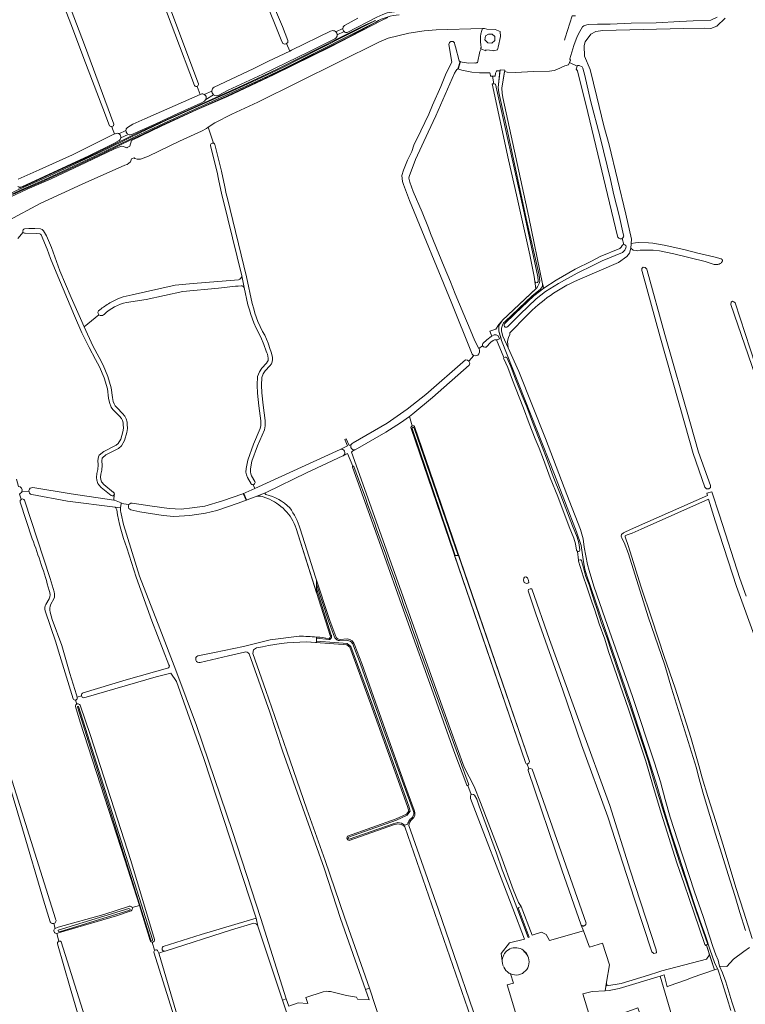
# Model space of a CAD drawing. Header units: metres. Extents: x 209813 to 223847, y 571801 to 587119.
# Tile 497 of 656: x 215180 to 215766, y 581809 to 582605. Entities that reach past the tile are written whole.
import ezdxf

# ---------------------------------------------------------------- set-up
doc = ezdxf.new("R2010")
doc.units = ezdxf.units.M
for name, color, linetype, lineweight in [('B-RO-GK-BESCHOEIING-G', 8, 'GK-BESCHOEIING', 0), ('B-RO-GR-GRAS-GV', 8, 'Continuous', 0), ('B-RO-GR-GROENVOORZIENING-GV', 8, 'Continuous', 0), ('B-RO-KW-KUNSTWERK_DEK-GV', 8, 'Continuous', 0), ('B-RO-KW-KUNSTWERK_STUW-GV', 8, 'Continuous', 0), ('B-RO-OG-BEBOUWING_BEZINKTANK-GV', 8, 'Continuous', 0), ('B-RO-OG-TERREIN_CULTUURSCHEIDING-GV', 8, 'Continuous', 0), ('B-RO-OG-WATER_GREPPEL-GV', 8, 'Continuous', 0), ('B-RO-OG-WEG-GV', 8, 'Continuous', 0), ('B-RO-VH-ONVERHARD-GV', 8, 'Continuous', 0), ('B-RO-VH-VERHARDING_HALFVERHARDING-GV', 8, 'Continuous', 0)]:
    doc.layers.add(name, color=color, linetype=linetype, lineweight=lineweight)
doc.linetypes.add('GK-BESCHOEIING', pattern='A,30,-5,[1,NLCS.shx,S=1,R=0,X=0,Y=0],-5', length=40)

msp = doc.modelspace()

# ---------------------------------------------------------------- linework, layer by layer
at = {"layer": 'B-RO-GK-BESCHOEIING-G', "flags": 128}
msp.add_lwpolyline([(215628.45, 582607.741), (215625.738, 582607.784), (215620.217, 582589.958), (215619.49, 582588.007)], dxfattribs=at)
at = {"layer": 'B-RO-GR-GRAS-GV', "flags": 128}
for points in [[(215247.809, 582939.171), (215248.022, 582939.277), (215248.245, 582939.361), (215248.475, 582939.422), (215248.71, 582939.46), (215248.948, 582939.475), (215249.186, 582939.466), (215249.422, 582939.434), (215249.654, 582939.378), (215249.879, 582939.3), (215250.095, 582939.2), (215250.3, 582939.078), (215250.492, 582938.937), (215250.73, 582938.723), (215253.738, 582930.687), (215275.119, 582878.517), (215373.953, 582640.817), (215391.698, 582599.087), (215396.099, 582587.871), (215396.079, 582586.19), (215395.072, 582585.38)], [(215320.78, 582551.391), (215304.823, 582593.47), (215273.602, 582676.284), (215238.942, 582767.169), (215227.829, 582797.86), (215208.515, 582849.19), (215184.702, 582911.896), (215183.328, 582915.101)], [(215186.09, 582916.725), (215208.911, 582857.392), (215222.141, 582824.716), (215250.98, 582746.663), (215281.01, 582667.288), (215303.103, 582608.154), (215323.893, 582552.715)], [(215178.334, 582475.599), (215195.245, 582483.169), (215222.167, 582495.453), (215256.195, 582512.248), (215254.482, 582516.327), (215253.944, 582518.246), (215253.599, 582518.096), (215252.06, 582518.928), (215246.765, 582533.159), (215231.296, 582573.24), (215221.41, 582599.904), (215211.44, 582625.872), (215204.523, 582645.261), (215195.8, 582666.782), (215171.098, 582732.626), (215141.845, 582812.08), (215137.023, 582825.83), (215136.958, 582825.969), (215136.748, 582825.998), (215066.794, 582806.301), (215063.876, 582806.354), (215063.903, 582807.833)], [(215212.564, 582635.442), (215231.863, 582584.428), (215255.576, 582520.29), (215255.189, 582518.788), (215253.944, 582518.246)], [(215395.072, 582585.38), (215394.814, 582585.172), (215393.567, 582584.888), (215392.022, 582585.456), (215390.681, 582588.491), (215377.044, 582622.972)], [(215441.828, 582599.968), (215452.692, 582605.815)], [(215749.4, 582605.759), (215742.76, 582599.3), (215737.697, 582597.398), (215732.67, 582597.795), (215715.736, 582597.53), (215650.44, 582595.841), (215645.043, 582595.127), (215640.895, 582592.95), (215636.398, 582586.732), (215635.736, 582584.88), (215635.604, 582583.557), (215635.868, 582575.223), (215640.307, 582564.502), (215645.598, 582542.277), (215651.472, 582518.782), (215655.758, 582503.383), (215669.093, 582447.503), (215673.704, 582427.32), (215673.488, 582423.613), (215676.995, 582424.23), (215679.744, 582424.415), (215687.542, 582424.28), (215690.99, 582423.97), (215700.012, 582422.36), (215716.048, 582418.764), (215727.344, 582415.976), (215740.152, 582413.039), (215746.054, 582411.192), (215747.076, 582410.671), (215747.14, 582410.283), (215747.149, 582410.024), (215747.131, 582409.764), (215747.089, 582409.508), (215747.021, 582409.258), (215746.928, 582409.015), (215746.812, 582408.783), (215746.674, 582408.563), (215746.515, 582408.358), (215746.336, 582408.17), (215745.809, 582407.767), (215745.243, 582407.42), (215744.645, 582407.134), (215744.021, 582406.91), (215743.377, 582406.752), (215742.72, 582406.661), (215742.057, 582406.637), (215741.396, 582406.683), (215740.505, 582406.836), (215733.205, 582409.077), (215707.894, 582415.393), (215696.282, 582417.762), (215691.344, 582418.392), (215680.692, 582418.202), (215678.809, 582417.88), (215677.376, 582417.96), (215675.169, 582418.442), (215673.187, 582420.017), (215672.02, 582415.83), (215670.007, 582413.097), (215663.102, 582408.334), (215630.121, 582394)], [(215551.688, 582588.908), (215551.794, 582590.951), (215552.147, 582593.234), (215552.815, 582596.018), (215553.329, 582597.597), (215516.011, 582596.552), (215506.266, 582595.681), (215493.881, 582593.862), (215477.147, 582589.656), (215469.487, 582586.382), (215371.859, 582538.102), (215350.891, 582528.27), (215337.255, 582521.361), (215331.814, 582517.671), (215336.123, 582504.76)], [(215395.072, 582585.38), (215397.633, 582579.185), (215399.197, 582579.923), (215431.035, 582595.602)], [(215440.583, 582597.466), (215434.838, 582594.856)], [(215546.298, 582333.223), (215546.123, 582333.271), (215545.132, 582334.199), (215528.17, 582376.59), (215494.265, 582458.445), (215489.494, 582471.499), (215488.796, 582473.707), (215488.137, 582478.72), (215489.425, 582482.914), (215492.767, 582491.099), (215496.146, 582498.091), (215498.007, 582503.156), (215503.674, 582514.718), (215509.977, 582528.243), (215513.022, 582535.53), (215519.672, 582550.606), (215524.01, 582561.335), (215528.684, 582570.446), (215526.053, 582584.646), (215526.605, 582586.336), (215527.842, 582587.043), (215529.742, 582587.008), (215530.716, 582585.835), (215531.109, 582584.408), (215531.452, 582582.645), (215534.613, 582571.388), (215535.045, 582570.9), (215535.357, 582570.875), (215535.62, 582570.712), (215537.015, 582570.255), (215542.367, 582569.552), (215546.513, 582569.741), (215547.854, 582569.632), (215548.266, 582569.671), (215548.866, 582570.002), (215549.283, 582569.907), (215551.322, 582578.907), (215552.245, 582580.961), (215551.873, 582581.29), (215552.354, 582582.053), (215551.93, 582584.216), (215551.696, 582586.649), (215551.688, 582588.908)], [(215336.506, 582550.028), (215345.172, 582554.051), (215368.507, 582565.207), (215380.555, 582571.124), (215397.633, 582579.185)], [(215629.843, 582567.038), (215623.573, 582569.971), (215622.781, 582568.05), (215619.778, 582567.408), (215613.328, 582564.295), (215611.26, 582563.666), (215607.491, 582563.075), (215594.633, 582562.868), (215579.903, 582562.079), (215573.28, 582562.289), (215571.522, 582562.748), (215571.13, 582562.807), (215569.091, 582549.368), (215569.243, 582545.353), (215569.876, 582541.759), (215590.896, 582445.096), (215601.882, 582390.976), (215603.02, 582387.727), (215612.874, 582394.18), (215628.115, 582402.913), (215641.391, 582409.496), (215648.42, 582413.168), (215664.334, 582419.798), (215665.304, 582420.644), (215666.102, 582422.23)], [(215662.514, 582429.508), (215638.351, 582529.693), (215630.116, 582563.334), (215628.909, 582564.701), (215629.843, 582567.038)], [(215322.748, 582550.739), (215325.393, 582544.205), (215325.984, 582544.465)], [(215328.624, 582544.232), (215334.726, 582546.876)], [(215266.505, 582517.622), (215271.016, 582520.197), (215280.501, 582524.485), (215325.393, 582544.205)], [(215329.884, 582540.231), (215336.149, 582543.939)], [(215331.814, 582517.671), (215330.305, 582516.647), (215326.435, 582514.538), (215308.482, 582506.516), (215283.64, 582494.393), (215277.064, 582492.02), (215274.421, 582491.953), (215272.384, 582492.503), (215271.878, 582492.979), (215269.703, 582492.127), (215269.065, 582489.809), (215266.222, 582487.665), (215264.392, 582487.103), (215229.857, 582471.77), (215196.156, 582455.965), (215171.062, 582442.616)], [(215265.317, 582515.114), (215259.452, 582512.499)], [(215256.195, 582512.248), (215256.71, 582512.502)], [(215261.199, 582509.073), (215267.177, 582511.961)], [(215358.947, 582397.579), (215343.949, 582459.12), (215342.796, 582463.169), (215340.161, 582475.799), (215339.038, 582481.317), (215333.657, 582502.787)], [(215337.052, 582503.638), (215342.452, 582482.092), (215345.216, 582469.575), (215346.211, 582463.956), (215347.334, 582460.014), (215362.735, 582396.819), (215367.224, 582375.128), (215368.634, 582370.922), (215369.447, 582367.369), (215371.829, 582360.774), (215375.773, 582352.616), (215377.546, 582349.513), (215380.128, 582343.193), (215381.813, 582338.055), (215382.475, 582336.597), (215383.03, 582335.017), (215383.636, 582331.564), (215383.745, 582329.938), (215383.562, 582328.149), (215382.865, 582326.467), (215381.561, 582324.712), (215377.895, 582320.768), (215376.295, 582318.417), (215375.076, 582315.307), (215374.72, 582309.063), (215375.031, 582302.917), (215376.085, 582292.889), (215377.865, 582280.524), (215377.783, 582276.26), (215377.163, 582273.058), (215371.678, 582260.231), (215367.066, 582247.631), (215365.973, 582241.424), (215365.821, 582239.218), (215366.185, 582237.577), (215366.749, 582235.936), (215369.447, 582231.191)], [(215183.428, 582435.52), (215186.777, 582435.951), (215191.818, 582435.885), (215196.349, 582435.5), (215197.553, 582435.089), (215198.852, 582434.06), (215201.073, 582429.989), (215205.06, 582420.485), (215212.005, 582401.669), (215221.12, 582380.152), (215228.492, 582363.13), (215231.578, 582356.323), (215243.399, 582365.959), (215242.856, 582367.107), (215242.626, 582368.267), (215243.251, 582369.319), (215244.242, 582370.178)], [(215177.951, 582427.754), (215182.235, 582432.908)], [(215253.321, 582220.016), (215245.279, 582226.503), (215243.332, 582228.523), (215242.557, 582229.551), (215241.825, 582232.374), (215241.456, 582234.628), (215241.779, 582237.672), (215242.494, 582240.899), (215242.754, 582244.649), (215242.711, 582248.199), (215243.065, 582251.191), (215243.815, 582252.555), (215247.336, 582255.668), (215257.391, 582260.665), (215259.083, 582262.129), (215261.152, 582265.656), (215262.903, 582271.456), (215263.235, 582274.419), (215263.186, 582277.442), (215263.014, 582278.639), (215262.526, 582280.737), (215261.652, 582282.238), (215260.119, 582284.183), (215254.725, 582289.378), (215253.459, 582291.278), (215251.926, 582295.154), (215251.259, 582298.702), (215250.307, 582306.349), (215247.729, 582315.148), (215243.918, 582323.902), (215240.77, 582329.948), (215235.559, 582339.671), (215229.817, 582351.53), (215223.749, 582365.275), (215208.988, 582400.458), (215204.501, 582411.493), (215201.599, 582419.183), (215196.804, 582430.647), (215196.33, 582431.221), (215195.824, 582431.472), (215192.771, 582431.821), (215183.925, 582432)], [(215270.25, 582382.146), (215305.219, 582390.088), (215319.697, 582391.448), (215356.379, 582394.35)], [(215340.177, 582387.504), (215311.163, 582384.834), (215281.719, 582378.358), (215265.814, 582376.013)], [(215366.405, 582229.461), (215363.545, 582234.49), (215362.811, 582236.626), (215362.294, 582238.954), (215362.494, 582241.849), (215363.673, 582248.543), (215368.423, 582261.522), (215373.798, 582274.09), (215374.289, 582276.629), (215374.36, 582280.307), (215372.611, 582292.456), (215371.54, 582302.645), (215371.215, 582309.074), (215371.614, 582316.064), (215373.18, 582320.061), (215375.151, 582322.956), (215378.866, 582326.953), (215379.798, 582328.207), (215380.132, 582329.015), (215380.233, 582329.999), (215380.156, 582331.143), (215379.632, 582334.129), (215379.225, 582335.291), (215378.547, 582336.781), (215376.841, 582341.984), (215374.393, 582347.976), (215370.452, 582355.361), (215368.586, 582359.451), (215366.083, 582366.38), (215365.26, 582369.973), (215363.839, 582374.214), (215360.937, 582388.236)], [(215247.702, 582366.373), (215247.265, 582366.006), (215246.277, 582365.571), (215245.313, 582365.369), (215244.45, 582365.398), (215243.399, 582365.959)], [(215589.14, 582365.384), (215575.399, 582351.378), (215575.413, 582349.8), (215574.487, 582347.922), (215573.535, 582344.588), (215574.063, 582339.243), (215582.706, 582320.324), (215604.163, 582266.111), (215621.546, 582220.867), (215632.579, 582192.53), (215634.722, 582184.831), (215635.61, 582178.262), (215638.281, 582164.211), (215639.505, 582159.303), (215643.434, 582146.666), (215652.51, 582120.198), (215674.41, 582057.513), (215692.269, 582003.836), (215697.097, 581988.424), (215701, 581974.269), (215704.902, 581959.849), (215711.186, 581940.799), (215724.68, 581899.59), (215731.559, 581879.548), (215739.497, 581855.405), (215741.978, 581848.6), (215743.862, 581844.425), (215744.897, 581839.335), (215750.77, 581839.283), (215756.027, 581845.105), (215764.563, 581851.381), (215769.189, 581854.592)], [(215231.578, 582356.323), (215238.477, 582341.102), (215243.61, 582331.528), (215246.858, 582325.289), (215250.802, 582316.217), (215253.49, 582307.047), (215254.476, 582299.177), (215255.069, 582296.027), (215255.836, 582293.963), (215256.71, 582292.505), (215258.106, 582290.728), (215262.531, 582286.372), (215264.346, 582284.071), (215265.581, 582281.95), (215266.211, 582279.24), (215266.433, 582277.7), (215266.488, 582274.264), (215266.1, 582270.8), (215264.151, 582264.346), (215261.615, 582260.022), (215259.205, 582257.938), (215249.167, 582252.949), (215246.391, 582250.494), (215246.218, 582250.181), (215245.963, 582248.027), (215246.006, 582244.556), (215245.719, 582240.432), (215244.992, 582237.147), (215244.734, 582234.72), (215245.008, 582233.046), (215245.541, 582230.992), (215245.808, 582230.637), (215247.454, 582228.93), (215255.375, 582222.534)], [(215634.835, 581867.899), (215639.888, 581854.713), (215650.278, 581858.033), (215655.911, 581840.43), (215653.56, 581826.46), (215653.685, 581823.576), (215665.273, 581825.481), (215687.431, 581832.277), (215695.912, 581834.767), (215698.135, 581835.72), (215734.395, 581845.109), (215736.824, 581848.728), (215734.386, 581856.384), (215733.912, 581856.229), (215733.404, 581856.398), (215733.049, 581857.03), (215724.242, 581882.314), (215716.349, 581906.024), (215710.436, 581923.121), (215697.832, 581963.047), (215690.633, 581986.584), (215685.215, 582005.158), (215671.292, 582047.373), (215655.265, 582093.983), (215652.135, 582103.842), (215647.583, 582116.129), (215643.993, 582127.227), (215641.642, 582134.072), (215637.46, 582146.975), (215634.967, 582153.905), (215630.947, 582166.805), (215631.049, 582167.722), (215630.044, 582174.812), (215629.435, 582175.653), (215628.566, 582180.976), (215627.168, 582185.49), (215623.472, 582194.595), (215614.16, 582219.067), (215608.058, 582234.284), (215602.668, 582249.156), (215599.163, 582258.367), (215596.026, 582265.751), (215591.158, 582278.176), (215586.575, 582290.659), (215582.879, 582299.574), (215577.492, 582313.178), (215573.744, 582323.341), (215570.616, 582330.43), (215570.463, 582331.105), (215570.7, 582331.643), (215564.701, 582345.756), (215563.834, 582345.762), (215563.154, 582345.819), (215561.947, 582345.301), (215560.152, 582343.882), (215556.319, 582339.991), (215555.208, 582340.012), (215554.076, 582340.256), (215553.338, 582340.927)], [(215550.457, 582338.926), (215550.545, 582338.749), (215551.045, 582337.112), (215550.997, 582335.891), (215550.432, 582334.6), (215549.497, 582333.557), (215547.97, 582332.761), (215546.298, 582333.223), (215542.281, 582328.589), (215543.058, 582327.069), (215542.607, 582325.233), (215513.022, 582299.249), (215497.126, 582285.975), (215494.337, 582283.958)], [(215448.805, 582262.48), (215476.223, 582278.494), (215492.615, 582289.703), (215507.461, 582301.743), (215539.53, 582329.602), (215541.179, 582329.424), (215542.281, 582328.589)], [(215496.48, 582276.245), (215497.865, 582276.276), (215498.377, 582275.688), (215591.315, 582004.796), (215590.715, 582003.526), (215589.501, 582002.832)], [(215368.115, 582228.718), (215369.407, 582225.754), (215438.391, 582257.252), (215444.214, 582260.079), (215442.258, 582265.324), (215443.358, 582265.879), (215445.635, 582260.311), (215447.384, 582261.307)], [(215440.557, 582252.036), (215411.184, 582238.343), (215379.052, 582222.625), (215377.799, 582222.123)], [(215448.671, 582243.675), (215444.321, 582253.933), (215440.844, 582252.18)], [(215540.748, 581985.798), (215530.08, 582013.549), (215513.4, 582060.439), (215492.249, 582119.742), (215469.765, 582182.66), (215448.355, 582242.876)], [(215177.044, 582233.135), (215178.418, 582227.328), (215179.81, 582226.989), (215180.963, 582225.934), (215181.57, 582224.487), (215181.338, 582223.219)], [(215181.338, 582223.219), (215181.242, 582222.697), (215179.98, 582221.593), (215179.208, 582221.176), (215180.786, 582216.914)], [(215186.999, 582223.013), (215181.338, 582223.219)], [(215256.523, 582210.468), (215218.17, 582215.527), (215189.236, 582220.688)], [(215190.107, 582226.378), (215220.968, 582221.194), (215255.665, 582216.213), (215255.911, 582220.842)], [(215370.658, 582219.262), (215369.67, 582218.866), (215356.024, 582213.876), (215338.747, 582207.92), (215329.572, 582205.708), (215316.901, 582203.791), (215303.955, 582203.072), (215295.272, 582203.946), (215276.657, 582206.752), (215269.286, 582208.433)], [(215270.417, 582213.721), (215286.454, 582211.271), (215300.205, 582209.441), (215309.965, 582209.02), (215318.866, 582209.895), (215328.957, 582211.453), (215343.199, 582215.6), (215359.804, 582221.405), (215369.407, 582225.754)], [(215765.93, 581868.289), (215761.309, 581882.86), (215757.086, 581896.667), (215751.799, 581913.505), (215746.712, 581930.013), (215741.521, 581946.241), (215735.179, 581967.408), (215731.294, 581980.109), (215727.71, 581994.007), (215726.116, 581999.652), (215719.524, 582021.171), (215705.991, 582064.143), (215700.619, 582082.73), (215687.179, 582121.9), (215671.201, 582172.906), (215667.864, 582182.112), (215666.274, 582184.977), (215665.445, 582187.061), (215665.617, 582188.474), (215667.179, 582189.693), (215668.785, 582190.607), (215675.233, 582193.571), (215735.146, 582220.077), (215734.656, 582221.742), (215738.682, 582222.927), (215744.8, 582204.059), (215761.275, 582152.951), (215766.434, 582138.531)], [(215189.62, 582185.015), (215179.839, 582214.667)], [(215183.463, 582216.323), (215204.052, 582152.831), (215207.387, 582142.042)], [(215255.665, 582216.213), (215255.98, 582216.168), (215261.423, 582214.057), (215261.354, 582213.515)], [(215267.679, 582212.583), (215261.354, 582213.515), (215260.894, 582209.891)], [(215773.832, 582104.109), (215758.478, 582146.49), (215741.217, 582199.44), (215736.041, 582217.036), (215681.434, 582192.881), (215674.392, 582189.66), (215670.331, 582188.242), (215668.508, 582187.392), (215668.487, 582186.545), (215671.388, 582178.663), (215681.385, 582146.766), (215690.071, 582120.188), (215700.196, 582089.79), (215708.923, 582064.277), (215721.713, 582024.389), (215728.141, 582001.664), (215730.899, 581991.859), (215735.488, 581976.602), (215741.914, 581956.323), (215747.621, 581938.134), (215751.787, 581923.693), (215757.955, 581903.035), (215764.383, 581883.087), (215771.308, 581861.738)], [(215261.493, 582205.243), (215263.378, 582196.516), (215276.37, 582154.763), (215292.826, 582112.428), (215305.61, 582078.671), (215322.252, 582033.93), (215351.304, 581948.216), (215374.189, 581877.923), (215394.883, 581813.06), (215396.813, 581807.247), (215404.58, 581809.746), (215412.149, 581809.361), (215410.78, 581814.203), (215424.71, 581818.749), (215427.053, 581819.194), (215429.029, 581819.114), (215430.449, 581818.945), (215443.521, 581815.742), (215451.701, 581814.443), (215452.264, 581812.746), (215461.803, 581812.198), (215458.915, 581820.57), (215438.548, 581877.998), (215425.366, 581918.712), (215411.087, 581958.822), (215391.836, 582013.59), (215381.539, 582044.757), (215364.91, 582092.034)], [(215430.251, 582106.759), (215402.919, 582193.367)], [(215406.045, 582193.103), (215411.543, 582176.031), (215418.534, 582153.946), (215430.035, 582118.882), (215434.76, 582105.964)], [(215116.332, 582173.493), (215132.788, 582115.262), (215138.345, 582107.722), (215146.812, 582082.057), (215172.079, 581993.29), (215208.484, 581877.695)], [(215200.561, 582131.944), (215203.24, 582136.39)], [(215207.059, 582136.31), (215204.744, 582132.024)], [(215222.669, 582055.586), (215210.841, 582094.096), (215208.673, 582101.505), (215200.122, 582126.793)], [(215204.075, 582125.725), (215205.751, 582119.682), (215213.494, 582098.761), (215220.101, 582075.972), (215225.393, 582058.774), (215225.929, 582056.954)], [(215489.704, 581952.92), (215487.715, 581954.048), (215484.977, 581954.485), (215481.467, 581953.623), (215445.737, 581941.11), (215444.456, 581941.507), (215443.821, 581942.817), (215444.379, 581944.486), (215483.493, 581958.518), (215491.89, 581962.261), (215493.827, 581964.883), (215492.792, 581968.507), (215462.914, 582051.841), (215446.191, 582097.301), (215443.691, 582099.382), (215440.831, 582099.486), (215410.801, 582101.716)], [(215438.364, 582103.671), (215444.017, 582104.204)], [(215361.127, 582093.411), (215348.279, 582090.453), (215325.296, 582084.997)], [(215370.698, 582096.697), (215368.338, 582095.254), (215367.803, 582092.318), (215378.329, 582062.463), (215395.175, 582013.409), (215411.433, 581966.281), (215426.387, 581924.794), (215441.854, 581879.026), (215461.96, 581821.621), (215506.238, 581686.576), (215509.943, 581688.107), (215511.464, 581688.329), (215521.928, 581693.328), (215571.838, 581714.501), (215572.14, 581715.576), (215567.602, 581729.975), (215566.333, 581733.518), (215564.787, 581739.124), (215562.381, 581745.65), (215559.404, 581753.881), (215558.381, 581755.923), (215490.507, 581952.136)], [(215450.23, 582098.701), (215455.882, 582084.043), (215474.672, 582030.711), (215490.456, 581986.829), (215498.298, 581965.678)], [(215230.778, 582060.414), (215265.405, 582070.957), (215298.859, 582080.345)], [(215326.08, 581865.104), (215370.517, 581878.196), (215328.183, 582007.445), (215306.091, 582069.622), (215301.725, 582076.236), (215289.819, 582073.458), (215231.238, 582056.388)], [(215224.656, 582054.559), (215225.689, 582051.343)], [(215229.448, 582057.948), (215225.929, 582056.954), (215226.03, 582056.612)], [(215276.151, 581888.479), (215264.419, 581925.424), (215228.435, 582036.813), (215224.577, 582049.375)], [(215228.275, 582050.557), (215236.77, 582025.966), (215269.371, 581924.958), (215288.316, 581861.051)], [(215204.188, 581875.318), (215198.819, 581892.893), (215181.763, 581950.517), (215170.388, 581988.379), (215168.243, 581995.142), (215167.775, 581997.149)], [(215590.853, 581998.885), (215592.104, 581999.16), (215593.47, 581998.78), (215636.98, 581874.211), (215636.872, 581873.603), (215636.812, 581873.392), (215636.73, 581873.188), (215636.629, 581872.993), (215636.508, 581872.809), (215636.37, 581872.638), (215636.215, 581872.482), (215636.045, 581872.342), (215635.862, 581872.22), (215635.667, 581872.118), (215635.464, 581872.035), (215635.253, 581871.973), (215635.036, 581871.933), (215634.817, 581871.915), (215634.597, 581871.919), (215634.379, 581871.945), (215634.164, 581871.993), (215633.956, 581872.063), (215633.755, 581872.153), (215633.565, 581872.263), (215633.386, 581872.391), (215633.007, 581872.726)], [(215569.327, 581843.894), (215568.416, 581849.818), (215575.277, 581858.365), (215587.211, 581861.315), (215577.87, 581886.021), (215543.669, 581974.975), (215543.556, 581977.006), (215543.956, 581978.014), (215544.173, 581978.139), (215541.436, 581985.435)], [(215493.937, 581953.13), (215517.472, 581885.912), (215558.724, 581765.553), (215588.189, 581775), (215573.382, 581824.271), (215578.454, 581825.613), (215575.987, 581833.241), (215575.117, 581833.683)], [(215208.208, 581869.995), (215210.576, 581871.052), (215247.46, 581881.281), (215268.316, 581887.965)], [(215269.539, 581884.149), (215257.672, 581880.179), (215210.838, 581866.38)], [(215284.994, 581860.159), (215276.986, 581885.869), (215276.151, 581888.479), (215270.296, 581886.881)], [(215208.208, 581869.995), (215207.026, 581874.003)], [(215368.764, 581874.13), (215350.623, 581868.767), (215297.067, 581851.566)], [(215401.389, 581783.066), (215391.714, 581812.001), (215371.846, 581871.792)], [(215209.506, 581865.86), (215211.207, 581859.705)], [(215295.472, 581855.231), (215326.08, 581865.104)], [(215252.198, 581711.639), (215249.205, 581723.944), (215220.233, 581821.84), (215210.053, 581857.601)], [(215288.51, 581852.308), (215286.534, 581858.891)], [(215256.293, 581703.419), (215268.637, 581707.22), (215317.985, 581722.471), (215325.919, 581725.072), (215326.679, 581725.495), (215326.679, 581725.719), (215324.955, 581730.967), (215321.582, 581745.726), (215316.172, 581760.267), (215309.754, 581779.583), (215307.149, 581789.031), (215287.947, 581850.678)], [(215290.904, 581852.039), (215291.779, 581849.922), (215296.447, 581851.495)], [(215291.779, 581849.922), (215292.068, 581849.224), (215312.421, 581780.469), (215318.912, 581760.931), (215324.354, 581746.304), (215326.397, 581737.745), (215333.654, 581739.872), (215331.511, 581747.18), (215331.619, 581749.57), (215404.103, 581775.76), (215401.389, 581783.066)]]:
    msp.add_lwpolyline(points, dxfattribs=at)
for points in [[(215559.614, 582561.2), (215559.418, 582561.586), (215550.968, 582561.686), (215544.807, 582562.218), (215536.706, 582563.753), (215533.462, 582564.824), (215532.663, 582564.365), (215531.976, 582563.47), (215530.77, 582561.383), (215515.644, 582526.92), (215509.544, 582513.59), (215499.143, 582491.627), (215494.074, 582477.92), (215493.801, 582476.403), (215494.594, 582473.344), (215497.356, 582465.689), (215504.544, 582449.16), (215509.699, 582436.253), (215511.336, 582431.905), (215518.133, 582415.314), (215522.275, 582404.885), (215527.635, 582392.641), (215531.405, 582382.961), (215538.282, 582366.442), (215543.278, 582354.078), (215547.253, 582344.89), (215550.457, 582338.926), (215553.338, 582340.927), (215553.293, 582341.97), (215553.718, 582342.739), (215556.979, 582345.808), (215560.41, 582348.535), (215560.866, 582348.777), (215559.157, 582352.946), (215564.017, 582354.487), (215566.447, 582358.106), (215568.668, 582360.524), (215569.557, 582361.688), (215596.412, 582387.1), (215595.037, 582397.141), (215591.496, 582414.641), (215580.77, 582463.132), (215574.24, 582491.221), (215561.102, 582552.911), (215562.446, 582552.748), (215561.52, 582559.053), (215559.775, 582559.042)], [(215734.306, 582225.437), (215733.066, 582226.707), (215723.663, 582253.956), (215717.179, 582276.827), (215696.621, 582349.118), (215682.251, 582400.963), (215681.986, 582401.822), (215682.046, 582403.474), (215683.222, 582404.474), (215684.798, 582404.214), (215686.012, 582403.081), (215686.341, 582402.013), (215700.717, 582350.146), (215721.274, 582277.86), (215727.74, 582255.051), (215737.554, 582228.187), (215737.56, 582226.548), (215736.327, 582225.324)], [(215803.954, 582233.934), (215802.951, 582234.8), (215786.251, 582281.762), (215783.111, 582290.187), (215775.145, 582312.222), (215770.846, 582325.115), (215754.022, 582374.527), (215754.326, 582376.325), (215755.453, 582376.987), (215756.528, 582376.537), (215757.528, 582375.67), (215773.688, 582326.077), (215785.918, 582291.248), (215789.331, 582282.829), (215806.094, 582235.763), (215806.008, 582234.739), (215805.336, 582233.862)], [(215634.835, 581867.899), (215633.007, 581872.726), (215617.434, 581917.439), (215590.294, 581997.707), (215590.285, 581998.4), (215590.853, 581998.885), (215589.501, 582002.832), (215588.631, 582003.162), (215588.122, 582004.202), (215495.738, 582274.064), (215495.577, 582275.017), (215495.937, 582275.843), (215496.48, 582276.245), (215494.337, 582283.958), (215487.244, 582278.826), (215475.247, 582271.263), (215450.379, 582256.785), (215448.342, 582255.731), (215447.561, 582255.124), (215486.296, 582146.513), (215499.207, 582110.027), (215511.907, 582074.361), (215527.306, 582031.604), (215538.683, 582000.41), (215546.7, 581984.72), (215551.807, 581971.861), (215568.105, 581928.893), (215578.159, 581901.535), (215582.34, 581890.978), (215584.646, 581887.666), (215593.528, 581864.394), (215601.092, 581867.022), (215604.822, 581865.197), (215607.362, 581860.275)], [(215590.659, 582151.209), (215590.761, 582149.776), (215590.11, 582148.999), (215588.776, 582148.745), (215587.008, 582149.601), (215586.356, 582151.479), (215586.697, 582153.221), (215587.316, 582153.904), (215588.268, 582154.094), (215589.763, 582153.469)], [(215672.657, 581917.102), (215693.577, 581852.582), (215693.864, 581850.143), (215691.8, 581849.666), (215690.133, 581850.926), (215676.083, 581893.555), (215654.713, 581960.134), (215633.406, 582018.5), (215618.372, 582062.714), (215596.463, 582124.294), (215590.179, 582142.912), (215590.587, 582144.082), (215592.006, 582144.633), (215593.309, 582144.564), (215607.494, 582103.619), (215632.328, 582035.184), (215656.235, 581969.232)], [(215652.402, 581819.578), (215641.93, 581818.921), (215634.375, 581817.177), (215642.075, 581792.333), (215678.832, 581805.845), (215685.443, 581787.466), (215707.586, 581794.847), (215696.921, 581831.34), (215663.723, 581821.536), (215655.804, 581819.792)]]:
    msp.add_lwpolyline(points, close=True, dxfattribs=at)
at = {"layer": 'B-RO-GR-GRAS-GV'}
for points in [[(215325.984, 582544.465, -0.2192817), (215328.624, 582544.232)], [(215328.624, 582544.232, -0.3856467), (215329.884, 582540.231)], [(215666.233, 582427.861, -0.5209056), (215662.514, 582429.508)], [(215666.102, 582422.23, -0.1968426), (215667.413, 582422.833)], [(215356.379, 582394.35, 0.2903439), (215358.947, 582397.579)], [(215630.121, 582394, 0.1007257), (215589.14, 582365.384)], [(215358.351, 582389.488, 0.0151739), (215340.177, 582387.504)], [(215360.937, 582388.236, 0.2020497), (215358.351, 582389.488)], [(215252.278, 582375.63, -0.099492), (215270.25, 582382.146)], [(215265.814, 582376.013, 0.1422019), (215247.702, 582366.373)], [(215447.384, 582261.307, -0.1590705), (215448.805, 582262.48)], [(215440.844, 582252.18, -0.0264811), (215440.557, 582252.036)], [(215448.355, 582242.876, -0.3821151), (215448.671, 582243.675)], [(215377.799, 582222.123, 0.3235785), (215378.259, 582220.728)], [(215397.63, 582209.971, -0.0845535), (215406.045, 582193.103)], [(215203.327, 582143.222, 0.0208071), (215189.62, 582185.015)], [(215203.24, 582136.39, 0.2226375), (215203.327, 582143.222)], [(215207.387, 582142.042, -0.1574059), (215207.059, 582136.31)], [(215200.122, 582126.793, -0.177685), (215200.561, 582131.944)], [(215204.744, 582132.024, 0.1694533), (215204.075, 582125.725)], [(215405.302, 582106.177, -0.0194796), (215419.312, 582105.558)], [(215419.312, 582105.558, -0.0140294), (215429.38, 582104.433)], [(215429.38, 582104.433, 0.4508743), (215430.251, 582106.759)], [(215434.76, 582105.964, 0.3603735), (215438.364, 582103.671)], [(215444.017, 582104.204, -0.3000661), (215450.23, 582098.701)], [(215325.296, 582084.997, -0.9339698), (215323.388, 582090.367)], [(215541.436, 581985.435, -0.2530889), (215540.748, 581985.798)], [(215498.298, 581965.678, -0.3344844), (215496.515, 581958.187)], [(215496.515, 581958.187, 0.2613816), (215493.946, 581952.909)], [(215490.507, 581952.136, 0.0384852), (215489.704, 581952.92)], [(215371.846, 581871.792, 0.369452), (215368.764, 581874.13)]]:
    msp.add_lwpolyline(points, format="xyb", dxfattribs=at)
for centre, radius, start, end in [((215432.352, 582592.252), 3.6, 0.784975, 103.132403), ((215443.788, 582597.432), 3.205, 127.69625, 229.183118), ((215322.198, 582552.375), 1.726, 214.758267, 12.422567), ((215338.427, 582546.865), 3.701, 121.264117, 229.183118), ((215268.748, 582515.024), 3.432, 130.806829, 229.183118), ((215258.069, 582509.635), 3.18, 349.817628, 115.55497), ((215335.36, 582503.182), 1.753, 15.069298, 194.80565), ((215183.791, 582433.776), 1.782, 101.75668, 275.019742), ((215367.854, 582230.457), 1.759, 214.504047, 23.881723), ((215189.841, 582223.506), 2.884, 84.699711, 257.831008), ((215254.346, 582221.276), 1.624, 230.887417, 52.529612), ((215181.803, 582215.163), 2.025, 34.947402, 194.80565), ((215269.916, 582211.063), 2.705, 79.328478, 257.831008), ((215224.291, 582056.289), 1.768, 203.422941, 12.422567), ((215226.558, 582049.555), 1.988, 30.27436, 183.346494), ((215268.479, 581885.914), 2.059, 300.996356, 104.095814), ((215206.405, 581876.382), 2.459, 205.643627, 29.611301), ((215209.4, 581868.098), 2.241, 122.151258, 309.397209), ((215286.654, 581860.606), 1.72, 195.081767, 12.422567), ((215211.788, 581858.02), 1.782, 44.586797, 194.80565), ((215289.578, 581851.028), 1.667, 37.335166, 194.80565), ((215296.529, 581853.512), 2.018, 121.595101, 286.478898)]:
    msp.add_arc(centre, radius, start, end, dxfattribs=at)
at = {"layer": 'B-RO-GR-GROENVOORZIENING-GV'}
msp.add_lwpolyline([(215486.073, 582608.539, 0.1225895), (215467.144, 582602.687)], format="xyb", dxfattribs=at)
at = {"layer": 'B-RO-GR-GROENVOORZIENING-GV', "flags": 128}
for points in [[(215467.144, 582602.687), (215445.024, 582590.64), (215423.596, 582579.855), (215410.947, 582573.445), (215395.126, 582565.498), (215376.569, 582556.55), (215346.697, 582542.861), (215327.372, 582534.28), (215292.593, 582518.553), (215278.708, 582511.909), (215269.763, 582507.702), (215247.768, 582496.984), (215224.238, 582485.999), (215196.914, 582473.338), (215182.283, 582467.001), (215174.039, 582463.328)], [(215266.365, 582501.29), (215268.483, 582502.297), (215269.897, 582506.852), (215293.724, 582518.466), (215322.797, 582532.127), (215347.251, 582542.523), (215385.121, 582560.305), (215430.445, 582582.762), (215471.661, 582604.089), (215476.866, 582606.321)], [(215164.32, 582457.665), (215185.5, 582467.533), (215204.812, 582476.108), (215233.032, 582489.219), (215256.133, 582500.38), (215261.835, 582502.509), (215263.474, 582502.125), (215265.184, 582501.441), (215266.148, 582501.187), (215266.365, 582501.29)]]:
    msp.add_lwpolyline(points, dxfattribs=at)
for points in [[(215565.454, 582580.31), (215566.045, 582582.316), (215567.884, 582590.935), (215567.613, 582595), (215563.515, 582596.647), (215556.738, 582596.917), (215555.028, 582597.645), (215553.329, 582597.597), (215552.815, 582596.018), (215552.147, 582593.234), (215551.794, 582590.951), (215551.696, 582586.649), (215551.93, 582584.216), (215552.354, 582582.053), (215551.873, 582581.29), (215552.245, 582580.961), (215553.385, 582580.448), (215556.069, 582579.545), (215556.143, 582580.381), (215561.982, 582579.866), (215561.966, 582579.574)], [(215560.987, 582585.626), (215557.583, 582585.827), (215555.332, 582588.304), (215555.862, 582591.519), (215558.151, 582593.031), (215561.201, 582592.889), (215563.23, 582591.059), (215563.329, 582587.914)]]:
    msp.add_lwpolyline(points, close=True, dxfattribs=at)
at = {"layer": 'B-RO-KW-KUNSTWERK_DEK-GV', "flags": 128}
msp.add_lwpolyline([(215362.53, 582216.255), (215362.812, 582216.358), (215360.434, 582221.657), (215360.155, 582221.545)], close=True, dxfattribs=at)
at = {"layer": 'B-RO-KW-KUNSTWERK_STUW-GV', "flags": 128}
msp.add_lwpolyline([(215533.462, 582564.824), (215533.746, 582564.725), (215535.643, 582570.785), (215535.357, 582570.875)], close=True, dxfattribs=at)
at = {"layer": 'B-RO-OG-BEBOUWING_BEZINKTANK-GV'}
for points in [[(215589.724, 581847.954, 1.027538), (215570.423, 581839.073)], [(215570.592, 581838.747, 1.2959408), (215586.83, 581851.36)]]:
    msp.add_lwpolyline(points, format="xyb", dxfattribs=at)
at = {"layer": 'B-RO-OG-BEBOUWING_BEZINKTANK-GV', "flags": 128}
msp.add_lwpolyline([(215575.117, 581833.683), (215575.987, 581833.241)], dxfattribs=at)
at = {"layer": 'B-RO-OG-TERREIN_CULTUURSCHEIDING-GV', "flags": 128}
for points in [[(215567.413, 582563.362), (215567.081, 582563.411), (215565.487, 582563.369), (215564.935, 582563.191), (215564.673, 582563.014), (215564.367, 582562.555), (215563.878, 582561.397), (215563.652, 582559.067), (215561.52, 582559.053), (215562.446, 582552.748), (215563.819, 582552.582), (215586.183, 582452.363), (215598.003, 582396.66), (215598.385, 582393.776), (215598.238, 582392.902), (215597.756, 582392.197), (215596.469, 582391.9), (215595.716, 582392.894), (215596.412, 582387.1), (215597.064, 582387.711), (215597.78, 582388.798), (215598.452, 582389.668), (215599.145, 582391.298), (215599.554, 582393.297), (215599.265, 582398.098), (215588.769, 582443.985), (215574.354, 582510.634), (215566.583, 582545.892), (215565.909, 582549.907)], [(215568.668, 582360.524), (215566.447, 582358.106), (215564.017, 582354.487), (215559.157, 582352.946), (215560.866, 582348.777), (215562.84, 582349.824), (215564.37, 582349.87), (215566.057, 582349.128), (215567.017, 582346.754), (215565.203, 582345.752), (215564.701, 582345.756), (215570.7, 582331.643), (215571.691, 582331.909), (215572.368, 582331.93), (215573.086, 582331.52), (215576.248, 582324.354), (215580.014, 582314.142), (215585.381, 582300.588), (215589.09, 582291.642), (215593.682, 582279.133), (215598.526, 582266.772), (215601.668, 582259.376), (215605.199, 582250.096), (215610.581, 582235.247), (215616.675, 582220.05), (215625.985, 582195.583), (215629.713, 582186.399), (215631.201, 582181.596), (215632.1, 582176.088), (215631.755, 582174.97), (215630.988, 582174.64), (215630.044, 582174.812), (215631.049, 582167.722), (215632.129, 582168.013), (215632.912, 582167.971), (215633.296, 582167.509), (215636.971, 582154.54), (215639.447, 582147.654), (215643.634, 582134.737), (215645.985, 582127.891), (215649.567, 582116.818), (215654.122, 582104.525), (215657.259, 582094.642), (215673.283, 582048.044), (215687.22, 582005.781), (215692.646, 581987.185), (215699.837, 581963.671), (215712.43, 581923.78), (215718.338, 581906.698), (215726.23, 581882.991), (215735.033, 581857.721), (215734.992, 581856.949), (215734.386, 581856.384), (215740.735, 581836.449), (215743.226, 581837.293), (215740.867, 581842.444), (215737.322, 581852.307), (215733.462, 581863.9), (215729.225, 581875.876), (215724.449, 581890.171), (215717.596, 581910.91), (215711.882, 581928.337), (215705.823, 581947.037), (215700.116, 581965.328), (215694.422, 581985.091), (215687.827, 582006.261), (215672.315, 582053.469), (215637.65, 582155.04), (215636.168, 582160.302), (215635.021, 582166.282), (215633.066, 582179.54), (215629.27, 582190.527), (215611.648, 582236.968), (215568.843, 582345.351), (215566.943, 582351.626), (215566.572, 582352.972), (215566.676, 582356.122), (215566.869, 582357.882), (215567.779, 582359.361)]]:
    msp.add_lwpolyline(points, close=True, dxfattribs=at)
at = {"layer": 'B-RO-OG-WATER_GREPPEL-GV', "flags": 128}
for points in [[(215360.937, 582388.236), (215358.947, 582397.579)], [(215244.242, 582370.178), (215243.251, 582369.319), (215242.626, 582368.267), (215242.856, 582367.107), (215243.399, 582365.959), (215244.45, 582365.398), (215245.313, 582365.369), (215246.277, 582365.571), (215247.265, 582366.006), (215247.702, 582366.373)], [(215533.646, 582171.57), (215498.156, 582274.548), (215497.788, 582274.944), (215496.94, 582274.916), (215496.601, 582274.52), (215496.572, 582274.097), (215531.301, 582171.57)], [(215377.799, 582222.123), (215370.658, 582219.262)], [(215375.435, 582219.099), (215379.238, 582217.86)], [(215231.238, 582056.388), (215289.819, 582073.458), (215301.725, 582076.236), (215306.091, 582069.622), (215328.183, 582007.445), (215370.517, 581878.196), (215371.846, 581871.792), (215391.714, 581812.001), (215394.883, 581813.06), (215374.189, 581877.923), (215351.304, 581948.216), (215322.252, 582033.93), (215305.61, 582078.671), (215292.826, 582112.428), (215276.37, 582154.763), (215263.378, 582196.516), (215261.493, 582205.243)], [(215260.894, 582209.891), (215256.523, 582210.468)], [(215402.919, 582193.367), (215419.312, 582141.421), (215419.312, 582151.574), (215418.534, 582153.946), (215411.543, 582176.031), (215406.045, 582193.103)], [(215266.15, 582177.762), (215273.551, 582153.867), (215286.306, 582118.742), (215300.065, 582083.145)], [(215419.312, 582102.087), (215440.886, 582100.485), (215444.068, 582100.369), (215447.037, 582097.898), (215463.854, 582052.182), (215493.744, 581968.813), (215494.924, 581964.685), (215492.538, 581961.455), (215483.866, 581957.589), (215445.174, 581943.709), (215444.899, 581942.886), (215445.167, 581942.334), (215445.718, 581942.163), (215481.182, 581954.583), (215484.935, 581955.504), (215488.051, 581955.007), (215490.197, 581953.79), (215490.694, 581953.326), (215493.034, 581954.287), (215493.152, 581954.985), (215493.467, 581955.938), (215493.866, 581956.748), (215494.394, 581957.536), (215494.984, 581958.209), (215495.657, 581958.799), (215495.888, 581958.968), (215496.244, 581959.293), (215496.716, 581959.831), (215497.108, 581960.418), (215497.42, 581961.051), (215497.655, 581961.744), (215497.784, 581962.405), (215497.831, 581963.116), (215497.785, 581963.821), (215497.647, 581964.513), (215497.411, 581965.208), (215489.517, 581986.486), (215473.73, 582030.376), (215454.944, 582083.697), (215449.283, 582098.379), (215448.989, 582099.243), (215448.611, 582100.01), (215448.136, 582100.721), (215447.561, 582101.377), (215446.577, 582102.303), (215443.393, 582103.141), (215437.945, 582102.643), (215437.378, 582102.68), (215436.82, 582102.791), (215436.281, 582102.974), (215435.791, 582103.216), (215435.29, 582103.549), (215434.87, 582103.917), (215434.495, 582104.345), (215434.179, 582104.818), (215433.933, 582105.317), (215429.09, 582118.554), (215419.312, 582148.365)], [(215419.312, 582144.743), (215431.164, 582107.189), (215431.357, 582106.669), (215431.425, 582106.328), (215431.447, 582105.981), (215431.425, 582105.634), (215431.358, 582105.301), (215431.234, 582104.942), (215431.091, 582104.651), (215430.898, 582104.362), (215430.668, 582104.1), (215430.407, 582103.871), (215430.118, 582103.678), (215429.75, 582103.504), (215429.245, 582103.442), (215419.312, 582104.506)], [(215405.302, 582106.177), (215381.703, 582103.354), (215360.304, 582097.895), (215336.809, 582092.951), (215323.388, 582090.367)], [(215410.801, 582101.716), (215419.312, 582101.084), (215419.312, 582105.558)], [(215364.91, 582092.034), (215381.539, 582044.757), (215391.836, 582013.59), (215411.087, 581958.822), (215425.366, 581918.712), (215438.548, 581877.998), (215458.915, 581820.57), (215461.96, 581821.621), (215441.854, 581879.026), (215426.387, 581924.794), (215411.433, 581966.281), (215395.175, 582013.409), (215378.329, 582062.463), (215367.803, 582092.318), (215368.338, 582095.254), (215370.698, 582096.697)], [(215256.235, 581713.11), (215232.007, 581798.556), (215213.057, 581859.271)]]:
    msp.add_lwpolyline(points, dxfattribs=at)
at = {"layer": 'B-RO-OG-WATER_GREPPEL-GV'}
for points in [[(215252.278, 582375.63, 0.0252468), (215244.242, 582370.178)], [(215449.543, 582243.37, 0.4227848), (215448.671, 582243.675)], [(215507.729, 582081.191, 0.001929), (215449.543, 582243.37)], [(215370.658, 582219.262, -0.100695), (215375.435, 582219.099)], [(215397.63, 582209.971, 0.1437464), (215378.259, 582220.728)], [(215379.238, 582217.86, -0.2206559), (215402.919, 582193.367)], [(215256.523, 582210.468, -0.2412686), (215257.838, 582208.372)], [(215257.838, 582208.372, 0.0547885), (215266.15, 582177.762)], [(215261.493, 582205.243, -0.0668538), (215260.894, 582209.891)], [(215370.698, 582096.697, -0.0494932), (215410.801, 582101.716)], [(215361.127, 582093.411, -0.2762888), (215364.91, 582092.034)], [(215300.065, 582083.145, -0.5804107), (215298.859, 582080.345)], [(215230.778, 582060.414, 0.7974802), (215231.231, 582056.387)]]:
    msp.add_lwpolyline(points, format="xyb", dxfattribs=at)
at = {"layer": 'B-RO-OG-WATER_GREPPEL-GV', "flags": 128}
for points in [[(215589.501, 582002.832), (215590.715, 582003.526), (215591.315, 582004.796), (215534.098, 582171.57), (215530.826, 582171.57), (215588.122, 582004.202), (215588.631, 582003.162)], [(215590.11, 582148.999), (215590.761, 582149.776), (215590.659, 582151.209), (215589.763, 582153.469), (215588.268, 582154.094), (215587.316, 582153.904), (215586.697, 582153.221), (215586.356, 582151.479), (215587.008, 582149.601), (215588.776, 582148.745)], [(215693.864, 581850.143), (215693.577, 581852.582), (215672.657, 581917.102), (215656.235, 581969.232), (215632.328, 582035.184), (215607.494, 582103.619), (215593.309, 582144.564), (215592.006, 582144.633), (215590.587, 582144.082), (215590.179, 582142.912), (215596.463, 582124.294), (215618.372, 582062.714), (215633.406, 582018.5), (215654.713, 581960.134), (215676.083, 581893.555), (215690.133, 581850.926), (215691.8, 581849.666)], [(215286.696, 581860.281), (215286.883, 581861.028), (215226.982, 582049.34), (215226.38, 582049.268), (215226.211, 582049.003), (215285.513, 581860.53)], [(215635.036, 581871.933), (215635.253, 581871.973), (215635.464, 581872.035), (215635.667, 581872.118), (215635.862, 581872.22), (215636.045, 581872.342), (215636.215, 581872.482), (215636.37, 581872.638), (215636.508, 581872.809), (215636.629, 581872.993), (215636.73, 581873.188), (215636.812, 581873.392), (215636.872, 581873.603), (215636.98, 581874.211), (215593.47, 581998.78), (215592.104, 581999.16), (215590.853, 581998.885), (215590.285, 581998.4), (215590.294, 581997.707), (215617.434, 581917.439), (215633.007, 581872.726), (215633.386, 581872.391), (215633.565, 581872.263), (215633.755, 581872.153), (215633.956, 581872.063), (215634.164, 581871.993), (215634.379, 581871.945), (215634.597, 581871.919), (215634.817, 581871.915)], [(215210.742, 581867.549), (215211.579, 581867.353), (215268.437, 581884.689), (215268.804, 581885.585), (215267.697, 581886.039), (215210.448, 581868.525), (215210.475, 581867.923)]]:
    msp.add_lwpolyline(points, close=True, dxfattribs=at)
at = {"layer": 'B-RO-OG-WEG-GV', "flags": 128}
for points in [[(215553.002, 582624.377), (215554.074, 582637.838), (215554.303, 582650.888), (215555.552, 582650.841), (215555.519, 582649.868), (215556.846, 582649.847), (215557.045, 582653.355), (215552.295, 582653.421), (215552.238, 582649.708), (215551.049, 582632.483), (215549.874, 582623.144), (215549.01, 582620.755), (215548.002, 582618.715), (215546.443, 582617.518), (215543.981, 582616.559), (215539.326, 582615.974), (215500.073, 582613.043), (215480.039, 582610.862), (215476.408, 582610.084), (215472.961, 582608.928), (215468.065, 582606.724), (215443.928, 582594.224)], [(214924.495, 582352.399), (214932.355, 582355.165), (214970.374, 582368.939), (215006.298, 582382.387), (215030.234, 582391.956), (215047.241, 582399.553), (215061.818, 582407.055), (215102.222, 582428.758), (215124.87, 582440.725), (215151.866, 582454.673), (215163.476, 582460.433), (215179.772, 582467.984), (215200.156, 582476.928), (215248.964, 582499.703), (215268.117, 582509.06), (215275.934, 582512.987), (215298.752, 582523.566), (215351.508, 582547.27), (215370.192, 582555.697), (215391.503, 582565.845), (215421.255, 582580.833), (215466.497, 582603.756)], [(215174.039, 582463.328), (215182.283, 582467.001), (215196.914, 582473.338), (215224.238, 582485.999), (215247.768, 582496.984), (215269.763, 582507.702), (215278.708, 582511.909), (215292.593, 582518.553), (215327.372, 582534.28), (215346.697, 582542.861), (215376.569, 582556.55), (215395.126, 582565.498), (215410.947, 582573.445), (215423.596, 582579.855), (215445.024, 582590.64), (215467.144, 582602.687), (215421.991, 582579.805), (215392.025, 582564.709), (215370.744, 582554.575), (215351.698, 582545.985), (215299.266, 582522.427), (215276.475, 582511.86), (215268.668, 582507.938), (215249.483, 582498.565), (215200.664, 582475.785), (215180.26, 582466.833), (215164.014, 582459.304)], [(215466.931, 582604.015), (215458.913, 582600.473), (215439.021, 582590.49), (215418.628, 582580.407), (215400.437, 582571.191), (215389.089, 582565.382), (215375.205, 582558.804), (215355.928, 582549.809), (215326.575, 582536.682), (215314.693, 582531.225), (215304.623, 582526.646), (215289.308, 582519.778), (215277.788, 582514.55), (215270.979, 582511.402), (215253.318, 582502.721), (215234.952, 582493.868), (215217.729, 582485.898), (215208.307, 582481.643), (215193.946, 582475.015), (215182.497, 582469.88), (215178.568, 582468.364)], [(215441.706, 582594.987), (215435.952, 582592.301)], [(215434.017, 582589.058), (215424.866, 582584.604), (215413.582, 582578.933), (215376.033, 582560.661), (215348.031, 582547.545), (215340.362, 582543.7)], [(215328.735, 582538.909), (215325.771, 582537.043), (215307.304, 582528.935), (215290.089, 582520.831), (215270.49, 582512.051)], [(215259.861, 582507.009), (215255.496, 582504.54), (215235.359, 582494.561), (215181.32, 582469.63)]]:
    msp.add_lwpolyline(points, dxfattribs=at)
at = {"layer": 'B-RO-OG-WEG-GV'}
for points in [[(215466.497, 582603.756, -0.0030694), (215466.931, 582604.015)], [(215443.928, 582594.224, -0.1899199), (215441.706, 582594.987)], [(215435.952, 582592.301, -0.2831979), (215434.017, 582589.058)], [(215329.884, 582540.231, -0.1429784), (215328.735, 582538.909)], [(215340.362, 582543.7, -0.3126617), (215336.149, 582543.939)], [(215261.199, 582509.073, -0.2011435), (215259.861, 582507.009)], [(215270.49, 582512.051, -0.2572006), (215267.177, 582511.961)], [(215181.32, 582469.63, -0.2573829), (215178.109, 582469.892)]]:
    msp.add_lwpolyline(points, format="xyb", dxfattribs=at)
at = {"layer": 'B-RO-VH-ONVERHARD-GV', "flags": 128}
for points in [[(215742.857, 582606.606), (215737.792, 582604.317), (215723.608, 582603.787), (215712.686, 582603.097), (215693.742, 582602.24), (215673.395, 582601.767), (215656.473, 582601.104), (215646.317, 582601.012), (215639.377, 582600.645), (215637.639, 582600.376), (215635.155, 582599.73), (215634.115, 582598.745), (215631.89, 582595.159), (215629.837, 582591.131), (215627.017, 582583.872), (215623.807, 582573.108), (215623.854, 582572.82), (215624.355, 582571.867), (215623.573, 582569.971), (215629.843, 582567.038)], [(215630.121, 582394), (215663.102, 582408.334), (215670.007, 582413.097), (215672.02, 582415.83), (215673.187, 582420.017), (215673.704, 582427.32), (215669.093, 582447.503), (215655.758, 582503.383), (215651.472, 582518.782), (215645.598, 582542.277), (215640.307, 582564.502), (215635.868, 582575.223), (215635.604, 582583.557), (215635.736, 582584.88), (215636.398, 582586.732), (215640.895, 582592.95), (215645.043, 582595.127), (215650.44, 582595.841), (215715.736, 582597.53), (215732.67, 582597.795), (215737.697, 582597.398), (215742.76, 582599.3), (215749.4, 582605.759)], [(215601.882, 582390.976), (215590.896, 582445.096), (215569.876, 582541.759), (215569.243, 582545.353), (215569.091, 582549.368), (215571.281, 582563.717), (215567.518, 582564.137), (215565.909, 582549.907), (215566.583, 582545.892), (215574.354, 582510.634), (215588.769, 582443.985), (215599.265, 582398.098), (215599.554, 582393.297), (215599.145, 582391.298), (215598.452, 582389.668), (215597.78, 582388.798), (215597.064, 582387.711), (215569.557, 582361.688), (215567.779, 582359.361), (215566.869, 582357.882), (215566.676, 582356.122), (215566.572, 582352.972), (215568.166, 582347.652), (215568.843, 582345.351), (215611.648, 582236.968), (215629.27, 582190.527), (215633.066, 582179.54), (215635.021, 582166.282), (215636.168, 582160.302), (215637.65, 582155.04), (215672.315, 582053.469), (215687.827, 582006.261), (215694.422, 581985.091), (215700.116, 581965.328), (215705.823, 581947.037), (215711.882, 581928.337), (215717.596, 581910.91), (215724.449, 581890.171), (215729.225, 581875.876), (215733.462, 581863.9), (215737.322, 581852.307), (215740.867, 581842.444), (215743.734, 581836.246), (215747.12, 581825.495), (215750.898, 581813.293), (215754.038, 581803.535)], [(215629.843, 582567.038), (215630.036, 582567.52), (215631.415, 582567.602), (215633.969, 582566.59), (215634.523, 582565.336), (215635.955, 582559.452), (215640.548, 582539.44), (215648.287, 582509.656), (215656.648, 582475.38), (215659.374, 582463.036), (215663.663, 582446.452), (215667.371, 582430.525)], [(215666.233, 582427.861), (215667.413, 582422.833)], [(215669.259, 582420.212), (215668.41, 582418.376), (215666.338, 582416.571), (215650.013, 582409.769), (215643.087, 582406.151), (215629.963, 582399.853), (215614.875, 582391.413), (215604.139, 582384.879), (215596.77, 582378.91), (215583.703, 582366.631), (215573.548, 582356.435)], [(215571.21, 582358.816), (215579.368, 582366.946), (215594.786, 582381.353), (215603.02, 582387.727), (215601.882, 582390.976), (215601.907, 582388.913), (215600.064, 582386.564), (215593.402, 582381.427), (215571.796, 582360.714), (215570.386, 582359.473), (215569.411, 582357.625), (215568.698, 582355.3), (215568.658, 582352.845), (215569.772, 582348.871), (215574.063, 582339.243), (215573.535, 582344.588), (215574.487, 582347.922), (215575.413, 582349.8), (215575.399, 582351.378), (215589.14, 582365.384)], [(215758.249, 581800.044), (215754.786, 581810.693), (215749.899, 581826.792), (215747.279, 581834.101), (215744.897, 581839.335), (215743.862, 581844.425), (215741.978, 581848.6), (215739.497, 581855.405), (215731.559, 581879.548), (215724.68, 581899.59), (215711.186, 581940.799), (215704.902, 581959.849), (215701, 581974.269), (215697.097, 581988.424), (215692.269, 582003.836), (215674.41, 582057.513), (215652.51, 582120.198), (215643.434, 582146.666), (215639.505, 582159.303), (215638.281, 582164.211), (215635.61, 582178.262), (215634.722, 582184.831), (215632.579, 582192.53), (215621.546, 582220.867), (215604.163, 582266.111), (215582.706, 582320.324), (215574.063, 582339.243)]]:
    msp.add_lwpolyline(points, dxfattribs=at)
at = {"layer": 'B-RO-VH-ONVERHARD-GV'}
for points in [[(215667.371, 582430.525, -0.3220018), (215666.233, 582427.861)], [(215667.413, 582422.833, -0.5462252), (215669.259, 582420.212)], [(215573.548, 582356.435, -0.9504097), (215571.21, 582358.816)]]:
    msp.add_lwpolyline(points, format="xyb", dxfattribs=at)
at = {"layer": 'B-RO-VH-ONVERHARD-GV', "flags": 128}
msp.add_lwpolyline([(215696.921, 581831.34), (215696.874, 581831.502), (215700.091, 581832.33), (215702.573, 581822.674), (215704.146, 581823.477), (215718.033, 581828.543), (215722.866, 581830.394), (215740.735, 581836.449), (215736.824, 581848.728), (215734.395, 581845.109), (215698.135, 581835.72), (215695.912, 581834.767), (215687.431, 581832.277), (215665.273, 581825.481), (215653.685, 581823.576), (215653.56, 581826.46), (215652.402, 581819.578), (215655.804, 581819.792), (215663.723, 581821.536)], close=True, dxfattribs=at)
at = {"layer": 'B-RO-VH-VERHARDING_HALFVERHARDING-GV', "flags": 128}
for points in [[(215447.384, 582261.307), (215445.635, 582260.311), (215443.358, 582265.879), (215442.258, 582265.324), (215444.214, 582260.079), (215438.391, 582257.252)], [(215541.436, 581985.435), (215544.173, 581978.139), (215544.877, 581978.544), (215545.97, 581978.371), (215546.934, 581977.743), (215548.685, 581974.401), (215550.599, 581968.771), (215564.619, 581930.915), (215569.387, 581917.35), (215576.326, 581899.489), (215581.12, 581886.983), (215590.346, 581862.577), (215591.122, 581862.889), (215582.137, 581886.655), (215584.646, 581887.666), (215582.34, 581890.978), (215578.159, 581901.535), (215568.105, 581928.893), (215551.807, 581971.861), (215546.7, 581984.72), (215538.683, 582000.41), (215527.306, 582031.604), (215511.907, 582074.361), (215499.207, 582110.027), (215486.296, 582146.513), (215447.561, 582255.124), (215448.342, 582255.731), (215450.379, 582256.785)], [(215507.729, 582081.191), (215541.991, 581986.834)]]:
    msp.add_lwpolyline(points, dxfattribs=at)
at = {"layer": 'B-RO-VH-VERHARDING_HALFVERHARDING-GV'}
for points in [[(215450.379, 582256.785, -0.6483445), (215447.384, 582261.307)], [(215438.391, 582257.252, -0.9292676), (215440.844, 582252.18)], [(215541.991, 581986.834, -0.6700782), (215541.436, 581985.435)]]:
    msp.add_lwpolyline(points, format="xyb", dxfattribs=at)

doc.saveas('drawing.dxf')
